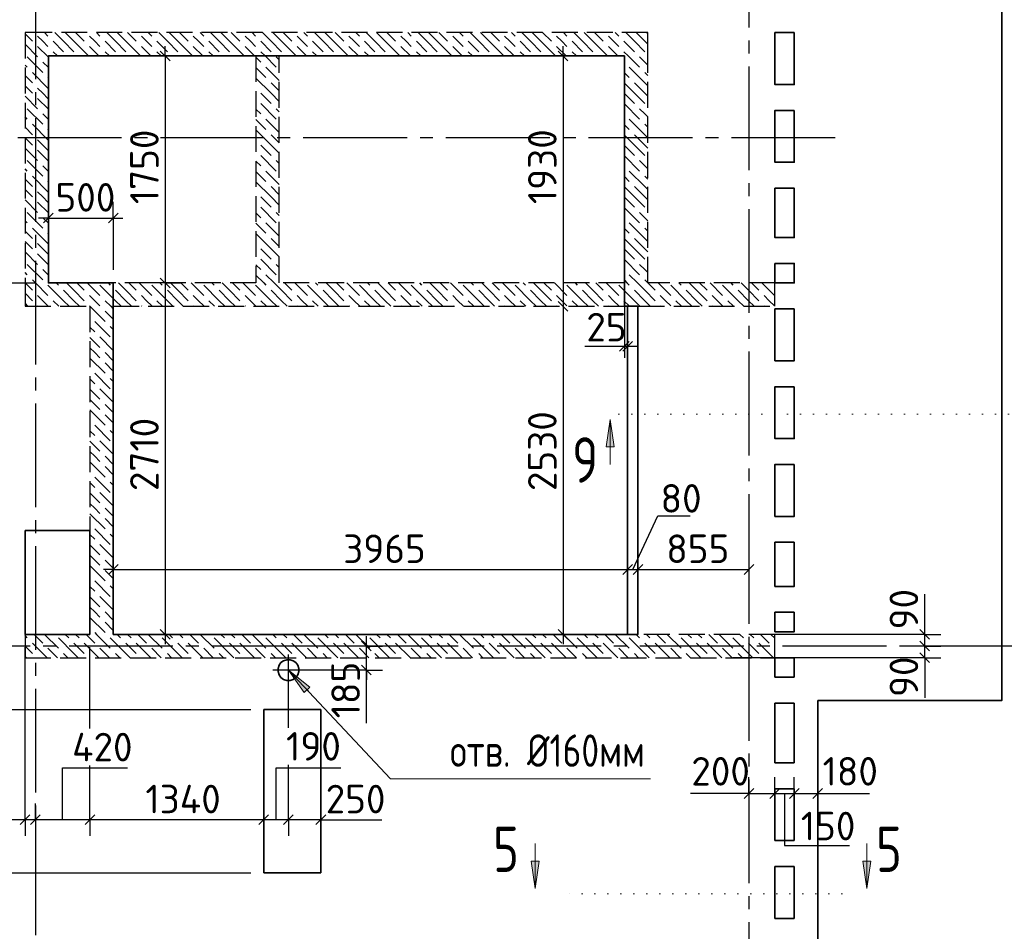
# Model space of a CAD drawing. Header units: millimetres. Extents: x 40580 to 1930067, y -240640 to 81020.
# Tile 293 of 656: x 908401 to 915991, y -218210 to -211180. Entities that reach past the tile are written whole.
import ezdxf

# ---------------------------------------------------------------- set-up
doc = ezdxf.new("R2010")
doc.units = ezdxf.units.MM
for name, pattern in [('______2', [270, 200, -70]), ('______5', [1100, 800, -100, 100, -100]), ('______9', [100, 0, -100]), ('CENTER', [2, 1.25, -0.25, 0.25, -0.25])]:
    doc.linetypes.add(name, pattern=pattern)
for name, color, linetype, lineweight in [('Standard', 7, 'Continuous', 25), ('ЖБ Перекрытие верхний уровень', 7, 'Continuous', 35), ('ОСИ', 7, 'CENTER', 15), ('Примечания', 7, 'Continuous', 13), ('Узлы символ', 7, 'Continuous', 25)]:
    doc.layers.add(name, color=color, linetype=linetype, lineweight=lineweight)
doc.layers.add('ЖБ Балка Вышележаща', color=7, linetype='Continuous')
doc.layers.add('Размерная выноска', color=7, linetype='Continuous')
doc.layers.add('ЖБ Стена верхний уровень', color=7, linetype='______2', true_color=0x656565)
doc.styles.add('GOST 2.304', font='isocpeur.ttf', dxfattribs={"width": 0.8})
doc.styles.add('ISOCPEUR', font='isocpeur.ttf')

msp = doc.modelspace()

# ---------------------------------------------------------------- hatches: boundary and pattern name
at = {"layer": 'Примечания', "linetype": 'Continuous', "lineweight": 13, "transparency": 33554687}
msp.add_hatch(color=7, dxfattribs=at).paths.add_polyline_path([(910594.3, -216368.2), (910472, -216194.8), (910637.9, -216327)], flags=16)
at = {"layer": 'Узлы символ', "linetype": 'Continuous', "lineweight": 13, "transparency": 33554687}
for points in [[(912982.6, -214473.6), (912952.6, -214263.6), (912922.6, -214473.6)], [(912403.9, -217669.9), (912373.9, -217879.9), (912343.9, -217669.9)], [(914960.7, -217669.9), (914930.7, -217879.9), (914900.7, -217669.9)]]:
    msp.add_hatch(color=7, dxfattribs=at).paths.add_polyline_path(points, flags=16)

# ---------------------------------------------------------------- linework, layer by layer
at = {"layer": 'Standard', "color": 7, "linetype": 'Continuous', "lineweight": 25, "transparency": 33554687}
for p, q in [((909484.5, -211422.3), (909559.5, -211497.3)), ((912552.1, -211422.3), (912627.1, -211497.3)), ((908584.5, -212747.3), (908659.5, -212672.3)), ((908584.5, -212747.3), (908659.5, -212672.3)), ((909084.5, -212747.3), (909159.5, -212672.3)), ((909084.5, -212747.3), (909159.5, -212672.3)), ((909484.5, -213172.3), (909559.5, -213247.3)), ((909484.5, -213172.3), (909559.5, -213247.3)), ((912552.1, -213352.3), (912627.1, -213427.3)), ((913024.5, -213735.9), (913099.5, -213660.9)), ((913049.5, -213735.9), (913124.5, -213660.9)), ((909084.5, -215457.3), (909159.5, -215382.3)), ((913049.5, -215457.3), (913124.5, -215382.3)), ((913129.5, -215457.3), (913204.5, -215382.3)), ((913984.5, -215457.3), (914059.5, -215382.3)), ((909484.5, -215882.3), (909559.5, -215957.3)), ((912552.1, -215882.3), (912627.1, -215957.3)), ((915414.4, -215957.3), (915339.3, -215882.3)), ((911110.9, -216047.3), (911035.9, -215972.3)), ((915414.4, -216047.3), (915339.3, -215972.3)), ((915414.4, -216137.3), (915339.3, -216062.3)), ((911110.9, -216232.3), (911035.9, -216157.3)), ((913984.5, -217184.5), (914059.5, -217109.5)), ((914184.5, -217184.5), (914259.5, -217109.5)), ((914334.5, -217184.5), (914409.5, -217109.5)), ((914514.5, -217184.5), (914589.5, -217109.5)), ((908479.5, -217312.3), (908404.5, -217387.3)), ((908559.5, -217312.3), (908484.5, -217387.3)), ((908979.5, -217312.3), (908904.5, -217387.3)), ((910319.5, -217312.3), (910244.5, -217387.3)), ((910509.5, -217312.3), (910434.5, -217387.3)), ((910759.5, -217312.3), (910684.5, -217387.3))]:
    msp.add_line(p, q, dxfattribs=at)
at = {"layer": 'Standard', "color": 7, "linetype": 'Continuous', "lineweight": -3, "transparency": 33554687}
for p, q in [((909522, -211459.8), (909522, -211384.8)), ((912589.6, -211459.8), (912589.6, -211384.8)), ((908622, -212709.8), (908547, -212709.8)), ((908622, -212709.8), (908547, -212709.8)), ((908622, -212709.8), (909122, -212709.8)), ((908622, -212709.8), (909122, -212709.8)), ((909122, -212709.8), (909197, -212709.8)), ((909122, -212709.8), (909197, -212709.8)), ((909522, -213209.8), (909522, -215919.8)), ((912589.6, -213209.8), (912589.6, -215919.8)), ((912756, -213698.4), (913087, -213698.4)), ((913087, -213698.4), (913162, -213698.4)), ((909122, -215419.8), (909047, -215419.8)), ((913167, -215419.8), (914022, -215419.8)), ((915376.9, -215919.8), (915376.9, -215844.8)), ((909522, -215919.8), (909522, -215994.8)), ((912589.6, -215919.8), (912589.6, -215994.8)), ((915376.9, -216009.8), (915376.9, -215919.8)), ((911073.4, -216009.8), (911073.4, -215934.8)), ((915376.9, -216099.8), (915376.9, -216009.8)), ((915376.9, -216099.8), (915376.9, -216174.8)), ((911073.4, -216194.8), (911073.4, -216269.8)), ((914022, -217147), (913947, -217147)), ((914022, -217147), (914222, -217147)), ((914222, -217147), (914372, -217147)), ((914372, -217147), (914552, -217147)), ((914552, -217147), (914627, -217147)), ((908442, -217349.8), (908367, -217349.8)), ((908522, -217349.8), (908442, -217349.8)), ((908942, -217349.8), (908522, -217349.8)), ((910282, -217349.8), (908942, -217349.8)), ((910472, -217349.8), (910282, -217349.8)), ((910722, -217349.8), (910472, -217349.8)), ((910722, -217349.8), (910797, -217349.8))]:
    msp.add_line(p, q, dxfattribs=at)
at = {"layer": 'Standard', "color": 251, "linetype": 'Continuous', "lineweight": -3, "true_color": 0x656565, "transparency": 33554687}
for p, q in [((908622, -212709.8), (908622, -212584.8)), ((909122, -212709.8), (909122, -212584.8)), ((909122, -212709.8), (909122, -212584.8)), ((908622, -212709.8), (908622, -212834.8)), ((908622, -212709.8), (908622, -213109.8)), ((909122, -212709.8), (909122, -212834.8)), ((909122, -212709.8), (909122, -213109.8)), ((909122, -212709.8), (909122, -212834.8)), ((909122, -212709.8), (909122, -213109.8)), ((908022, -213209.8), (908522, -213209.8)), ((909522, -213209.8), (909397, -213209.8)), ((909522, -213209.8), (909647, -213209.8)), ((913062, -213386.7), (913062, -213786.7)), ((913062, -213591.6), (913062, -213716.6)), ((909122, -215119.8), (909122, -214994.8)), ((909122, -215119.8), (909122, -215244.8)), ((909122, -215119.8), (909122, -215819.8)), ((914022, -215519.8), (914022, -215644.8)), ((914022, -215519.8), (914022, -215819.8)), ((909522, -215919.8), (909222, -215919.8)), ((909522, -215919.8), (909397, -215919.8)), ((909522, -215919.8), (909647, -215919.8)), ((915376.9, -215919.8), (915251.9, -215919.8)), ((915376.9, -215919.8), (915501.8, -215919.8)), ((908942, -216647.1), (908942, -216019.8)), ((911073.4, -216009.8), (910572, -216009.8)), ((911073.4, -216009.8), (910948.4, -216009.8)), ((911073.4, -216009.8), (911198.4, -216009.8)), ((915376.9, -216009.8), (915251.9, -216009.8)), ((915376.9, -216009.8), (915501.8, -216009.8)), ((915376.9, -216009.8), (915376.9, -216009.8)), ((915376.9, -216099.8), (915251.9, -216099.8)), ((915376.9, -216099.8), (915501.8, -216099.8)), ((911073.4, -216194.8), (910572, -216194.8)), ((911073.4, -216194.8), (910948.4, -216194.8)), ((911073.4, -216194.8), (911198.4, -216194.8)), ((910472, -216641.5), (910472, -216294.8)), ((908022, -216499.8), (910182, -216499.8)), ((914022, -217147), (914022, -217022)), ((914222, -217147), (914222, -217022)), ((914372, -217147), (914372, -217022)), ((914552, -217147), (914552, -217022)), ((914022, -217147), (914022, -217272)), ((914222, -217147), (914222, -217272)), ((914372, -217147), (914372, -217272)), ((914552, -217147), (914552, -217272)), ((908442, -217349.8), (908442, -217224.8)), ((908522, -217349.8), (908522, -217224.8)), ((908942, -217349.8), (908942, -217224.8)), ((910282, -217349.8), (910282, -217224.8)), ((910472, -217349.8), (910472, -217224.8)), ((910722, -217349.8), (910722, -217224.8)), ((908442, -217349.8), (908442, -217474.8)), ((908522, -217349.8), (908522, -217474.8)), ((908522, -217349.8), (908522, -217349.8)), ((908942, -217349.8), (908942, -217474.8)), ((910282, -217349.8), (910282, -217474.8)), ((910472, -217349.8), (910472, -217474.8)), ((910722, -217349.8), (910722, -217474.8)), ((910722, -217349.8), (910722, -217349.8)), ((908022, -217759.8), (910182, -217759.8))]:
    msp.add_line(p, q, dxfattribs=at)
at = {"layer": 'Standard', "color": 8, "linetype": '______5', "lineweight": -3, "transparency": 33554687}
for p, q in [((910472, -216314.3), (910472, -216075.3)), ((910591.5, -216194.8), (910352.5, -216194.8))]:
    msp.add_line(p, q, dxfattribs=at)
at = {"layer": 'Standard', "color": 7, "linetype": 'Continuous', "lineweight": -3, "transparency": 33554687}
for points in [[(909522, -211459.8), (909522, -211459.8), (909522, -211459.8), (909522, -213209.8)], [(912589.6, -211459.8), (912589.6, -211459.8), (912589.6, -211459.8), (912589.6, -213209.8)], [(909122, -215419.8), (911479.4, -215419.8), (911479.4, -215419.8), (913167.1, -215419.8)], [(911073.4, -216194.8), (911073.4, -216019.7), (911073.4, -216019.7), (911073.4, -216009.8)]]:
    msp.add_lwpolyline(points, dxfattribs=at)
at = {"layer": 'Standard', "color": 251, "linetype": 'Continuous', "lineweight": -3, "true_color": 0x656565, "transparency": 33554687}
for points in [[(909522, -213209.8), (909505, -213209.8), (909505, -213209.8), (909222, -213209.8)], [(915376.9, -215919.8), (915359.9, -215919.8), (915359.9, -215919.8), (914076.9, -215919.8)], [(908442, -217349.8), (908442, -217332.8), (908442, -217332.8), (908442, -216019.8)], [(915376.9, -216099.8), (915359.9, -216099.8), (915359.9, -216099.8), (913896.9, -216099.8)], [(910282, -217349.8), (910282, -217332.8), (910282, -217332.8), (910282, -217332.8), (910282, -217332.8), (910282, -217241.7), (910282, -217241.7), (910282, -216599.8)], [(908942, -217349.8), (908942, -217332.8), (908942, -217332.8), (908942, -216967), (908942, -216967), (908942, -216932)], [(910472, -217349.8), (910472, -217332.8), (910472, -217332.8), (910472, -217332.8), (910472, -217332.8), (910472, -217280.6), (910472, -217280.6), (910472, -216994.3), (910472, -216994.3), (910472, -216926.4)]]:
    msp.add_lwpolyline(points, dxfattribs=at)
at = {"layer": 'ЖБ Балка Вышележаща', "color": 7, "linetype": 'Continuous', "lineweight": 35, "transparency": 33554687}
msp.add_line((913087, -213389.8), (913087, -215919.8), dxfattribs=at)
at = {"layer": 'ЖБ Перекрытие верхний уровень', "color": 7, "linetype": 'Continuous', "lineweight": 35, "transparency": 33554687}
msp.add_line((913167, -215919.8), (913167, -213389.8), dxfattribs=at)
at = {"layer": 'ЖБ Перекрытие верхний уровень', "transparency": 33554687}
for p, q in [((908942, -215119.8), (908442, -215119.8)), ((908442, -215119.8), (908442, -215919.8)), ((908942, -215919.8), (908942, -215119.8)), ((908442, -215919.8), (908942, -215919.8)), ((910400.2, -216158.2), (910392.4, -216182.2)), ((910415, -216137.8), (910400.2, -216158.2)), ((910435.4, -216122.9), (910415, -216137.8)), ((910459.4, -216115.2), (910435.4, -216122.9)), ((910484.7, -216115.2), (910459.4, -216115.2)), ((910508.7, -216122.9), (910484.7, -216115.2)), ((910529.1, -216137.8), (910508.7, -216122.9)), ((910543.9, -216158.2), (910529.1, -216137.8)), ((910551.7, -216182.2), (910543.9, -216158.2)), ((914222, -216249.8), (914222, -216099.8)), ((914222, -216099.8), (914372, -216099.8)), ((914372, -216099.8), (914372, -216249.8)), ((910392.4, -216182.2), (910392.4, -216207.4)), ((910392.4, -216207.4), (910400.2, -216231.4)), ((910400.2, -216231.4), (910415, -216251.9)), ((910529.1, -216251.9), (910543.9, -216231.4)), ((910543.9, -216231.4), (910551.7, -216207.4)), ((910551.7, -216207.4), (910551.7, -216182.2)), ((910415, -216251.9), (910435.4, -216266.7)), ((910435.4, -216266.7), (910459.4, -216274.5)), ((910459.4, -216274.5), (910484.7, -216274.5)), ((910484.7, -216274.5), (910508.7, -216266.7)), ((910508.7, -216266.7), (910529.1, -216251.9)), ((914372, -216249.8), (914222, -216249.8)), ((914222, -216909.8), (914222, -216449.8)), ((914222, -216449.8), (914372, -216449.8)), ((914372, -216449.8), (914372, -216909.8)), ((914552, -222709.8), (914552, -216429.8)), ((910722, -216499.8), (910282, -216499.8)), ((910282, -216499.8), (910282, -217759.8)), ((910722, -217759.8), (910722, -216499.8)), ((914372, -216909.8), (914222, -216909.8)), ((914222, -217109.8), (914372, -217109.8)), ((914222, -217509.8), (914222, -217109.8)), ((914372, -217109.8), (914372, -217509.8)), ((914372, -217509.8), (914222, -217509.8)), ((914222, -218109.8), (914222, -217709.8)), ((914222, -217709.8), (914372, -217709.8)), ((914372, -217709.8), (914372, -218109.8)), ((910282, -217759.8), (910722, -217759.8)), ((914372, -218109.8), (914222, -218109.8))]:
    msp.add_line(p, q, dxfattribs=at)
at = {"layer": 'ЖБ Перекрытие верхний уровень', "transparency": 33554687, "extrusion": (0, 0, -1)}
msp.add_lwpolyline([(-914552, -216429.8), (-915972, -216429.8), (-915972, -207749.8), (-914552, -207749.8)], dxfattribs=at)
at = {"layer": 'ЖБ Перекрытие верхний уровень', "transparency": 33554687}
for points in [[(914372, -211279.8), (914372, -211679.8), (914222, -211679.8), (914222, -211279.8)], [(914372, -211879.8), (914372, -212279.8), (914222, -212279.8), (914222, -211879.8)], [(914372, -213409.8), (914372, -213809.8), (914222, -213809.8), (914222, -213409.8)], [(914372, -214009.8), (914372, -214409.8), (914222, -214409.8), (914222, -214009.8)], [(914372, -214609.8), (914372, -215009.8), (914222, -215009.8), (914222, -214609.8)], [(914372, -215209.8), (914372, -215549.8), (914222, -215549.8), (914222, -215209.8)], [(914372, -215749.8), (914372, -215899.8), (914222, -215899.8), (914222, -215749.8)]]:
    msp.add_lwpolyline(points, close=True, dxfattribs=at)
at = {"layer": 'ЖБ Перекрытие верхний уровень', "transparency": 33554687, "extrusion": (0, 0, -1)}
for points in [[(-913167, -213389.8), (-913167, -215919.8), (-909122, -215919.8), (-909122, -213209.8), (-908622, -213209.8), (-908622, -211459.8), (-913062, -211459.8), (-913062, -213389.8)], [(-914222, -212479.8), (-914222, -212859.8), (-914372, -212859.8), (-914372, -212479.8)], [(-914222, -213059.8), (-914222, -213209.8), (-914372, -213209.8), (-914372, -213059.8)]]:
    msp.add_lwpolyline(points, close=True, dxfattribs=at)
at = {"layer": 'ЖБ Стена верхний уровень', "color": 251, "linetype": '______2', "lineweight": -3, "true_color": 0x656565, "transparency": 33554687}
for p, q in [((908622, -211279.8), (908442, -211279.8)), ((908442, -211279.8), (908442, -213209.8)), ((913242, -211279.8), (908622, -211279.8)), ((913242, -211459.8), (913242, -211279.8)), ((908622, -211459.8), (910222, -211459.8)), ((908622, -213209.8), (908622, -211459.8)), ((910222, -211459.8), (910222, -213209.8)), ((910402, -211459.8), (913062, -211459.8)), ((910402, -213209.8), (910402, -211459.8)), ((913062, -211459.8), (913062, -213209.8)), ((913242, -213209.8), (913242, -211459.8)), ((908442, -213209.8), (908442, -213389.8)), ((910222, -213209.8), (908622, -213209.8)), ((913062, -213209.8), (910402, -213209.8)), ((914222, -213209.8), (913242, -213209.8)), ((914222, -213389.8), (914222, -213209.8)), ((908442, -213389.8), (908942, -213389.8)), ((908942, -213389.8), (908942, -215919.8)), ((909122, -213389.8), (914222, -213389.8)), ((909122, -215919.8), (909122, -213389.8)), ((908942, -215919.8), (908442, -215919.8)), ((908442, -215919.8), (908442, -216099.8)), ((914222, -215919.8), (909122, -215919.8)), ((914222, -216099.8), (914222, -215919.8)), ((908442, -216099.8), (914222, -216099.8))]:
    msp.add_line(p, q, dxfattribs=at)
at = {"layer": 'ЖБ Стена верхний уровень', "color": 9, "linetype": 'Continuous', "lineweight": -3, "true_color": 0xc7c7c7, "transparency": 33554687}
for p, q in [((908442, -211289.7), (908499, -211346.7)), ((908592.1, -211279.8), (908619, -211306.7)), ((908739, -211346.7), (908672.1, -211279.8)), ((908752.1, -211279.8), (908819, -211346.7)), ((908832.1, -211279.8), (908899, -211346.7)), ((908992.1, -211279.8), (909019, -211306.7)), ((909139, -211346.7), (909072.1, -211279.8)), ((909152.1, -211279.8), (909219, -211346.7)), ((909232.1, -211279.8), (909299, -211346.7)), ((909392.1, -211279.8), (909419, -211306.7)), ((909539, -211346.7), (909472.1, -211279.8)), ((909552.1, -211279.8), (909619, -211346.7)), ((909632.1, -211279.8), (909699, -211346.7)), ((909792.1, -211279.8), (909819, -211306.7)), ((909939, -211346.7), (909872.1, -211279.8)), ((909952.1, -211279.8), (910019, -211346.7)), ((910032.1, -211279.8), (910099, -211346.7)), ((910192.1, -211279.8), (910219, -211306.7)), ((910339, -211346.7), (910272.1, -211279.8)), ((910352.1, -211279.8), (910419, -211346.7)), ((910432.1, -211279.8), (910499, -211346.7)), ((910592.1, -211279.8), (910619, -211306.7)), ((910739, -211346.7), (910672.1, -211279.8)), ((910752.1, -211279.8), (910819, -211346.7)), ((910832.1, -211279.8), (910899, -211346.7)), ((910992.1, -211279.8), (911019, -211306.7)), ((911139, -211346.7), (911072.1, -211279.8)), ((911152.1, -211279.8), (911219, -211346.7)), ((911232.1, -211279.8), (911299, -211346.7)), ((911392.1, -211279.8), (911419, -211306.7)), ((911539, -211346.7), (911472.1, -211279.8)), ((911552.1, -211279.8), (911619, -211346.7)), ((911632.1, -211279.8), (911699, -211346.7)), ((911792.1, -211279.8), (911819, -211306.7)), ((911939, -211346.7), (911872.1, -211279.8)), ((911952.1, -211279.8), (912019, -211346.7)), ((912032.1, -211279.8), (912099, -211346.7)), ((912192.1, -211279.8), (912219, -211306.7)), ((912339, -211346.7), (912272.1, -211279.8)), ((912352.1, -211279.8), (912419, -211346.7)), ((912432.1, -211279.8), (912499, -211346.7)), ((912592.1, -211279.8), (912619, -211306.7)), ((912739, -211346.7), (912672.1, -211279.8)), ((912752.1, -211279.8), (912819, -211346.7)), ((912832.1, -211279.8), (912899, -211346.7)), ((912992.1, -211279.8), (913019, -211306.7)), ((913139, -211346.7), (913072.1, -211279.8)), ((913152.1, -211279.8), (913219, -211346.7)), ((913232.1, -211279.8), (913242, -211289.7)), ((908442, -211369.7), (908539, -211466.7)), ((908579, -211346.7), (908539, -211306.7)), ((908619, -211386.7), (908579, -211346.7)), ((908659, -211346.7), (908739, -211426.7)), ((908739, -211346.7), (908819, -211426.7)), ((908819, -211346.7), (908932.1, -211459.8)), ((908979, -211346.7), (908939, -211306.7)), ((909019, -211386.7), (908979, -211346.7)), ((909059, -211346.7), (909139, -211426.7)), ((909139, -211346.7), (909219, -211426.7)), ((909219, -211346.7), (909332.1, -211459.8)), ((909379, -211346.7), (909339, -211306.7)), ((909419, -211386.7), (909379, -211346.7)), ((909459, -211346.7), (909539, -211426.7)), ((909539, -211346.7), (909619, -211426.7)), ((909619, -211346.7), (909732.1, -211459.8)), ((909779, -211346.7), (909739, -211306.7)), ((909819, -211386.7), (909779, -211346.7)), ((909859, -211346.7), (909939, -211426.7)), ((909939, -211346.7), (910019, -211426.7)), ((910019, -211346.7), (910132.1, -211459.8)), ((910179, -211346.7), (910139, -211306.7)), ((910219, -211386.7), (910179, -211346.7)), ((910259, -211346.7), (910339, -211426.7)), ((910339, -211346.7), (910419, -211426.7)), ((910419, -211346.7), (910532.1, -211459.8)), ((910579, -211346.7), (910539, -211306.7)), ((910619, -211386.7), (910579, -211346.7)), ((910659, -211346.7), (910739, -211426.7)), ((910739, -211346.7), (910819, -211426.7)), ((910819, -211346.7), (910932.1, -211459.8)), ((910979, -211346.7), (910939, -211306.7)), ((911019, -211386.7), (910979, -211346.7)), ((911059, -211346.7), (911139, -211426.7)), ((911139, -211346.7), (911219, -211426.7)), ((911219, -211346.7), (911332.1, -211459.8)), ((911379, -211346.7), (911339, -211306.7)), ((911419, -211386.7), (911379, -211346.7)), ((911459, -211346.7), (911539, -211426.7)), ((911539, -211346.7), (911619, -211426.7)), ((911619, -211346.7), (911732.1, -211459.8)), ((911779, -211346.7), (911739, -211306.7)), ((911819, -211386.7), (911779, -211346.7)), ((911859, -211346.7), (911939, -211426.7)), ((911939, -211346.7), (912019, -211426.7)), ((912019, -211346.7), (912132.1, -211459.8)), ((912179, -211346.7), (912139, -211306.7)), ((912219, -211386.7), (912179, -211346.7)), ((912259, -211346.7), (912339, -211426.7)), ((912339, -211346.7), (912419, -211426.7)), ((912419, -211346.7), (912532.1, -211459.8)), ((912579, -211346.7), (912539, -211306.7)), ((912619, -211386.7), (912579, -211346.7)), ((912659, -211346.7), (912739, -211426.7)), ((912739, -211346.7), (912819, -211426.7)), ((912819, -211346.7), (912932.1, -211459.8)), ((912979, -211346.7), (912939, -211306.7)), ((913019, -211386.7), (912979, -211346.7)), ((913059, -211346.7), (913139, -211426.7)), ((913139, -211346.7), (913219, -211426.7)), ((913219, -211346.7), (913242, -211369.7)), ((908539, -211386.7), (908622, -211469.7)), ((908659, -211426.7), (908692.1, -211459.8)), ((908939, -211386.7), (909012.1, -211459.8)), ((909059, -211426.7), (909092.1, -211459.8)), ((909339, -211386.7), (909412.1, -211459.8)), ((909459, -211426.7), (909492.1, -211459.8)), ((909739, -211386.7), (909812.1, -211459.8)), ((909859, -211426.7), (909892.1, -211459.8)), ((910139, -211386.7), (910212.1, -211459.8)), ((910259, -211426.7), (910292.1, -211459.8)), ((910539, -211386.7), (910612.1, -211459.8)), ((910659, -211426.7), (910692.1, -211459.8)), ((910939, -211386.7), (911012.1, -211459.8)), ((911059, -211426.7), (911092.1, -211459.8)), ((911339, -211386.7), (911412.1, -211459.8)), ((911459, -211426.7), (911492.1, -211459.8)), ((911739, -211386.7), (911812.1, -211459.8)), ((911859, -211426.7), (911892.1, -211459.8)), ((912139, -211386.7), (912212.1, -211459.8)), ((912259, -211426.7), (912292.1, -211459.8)), ((912539, -211386.7), (912612.1, -211459.8)), ((912659, -211426.7), (912692.1, -211459.8)), ((912939, -211386.7), (913012.1, -211459.8)), ((913059, -211426.7), (913092.1, -211459.8)), ((908459, -211546.7), (908442, -211529.7)), ((908459, -211466.7), (908579, -211586.7)), ((908579, -211506.7), (908622, -211549.7)), ((910222, -211469.7), (910259, -211506.7)), ((910292.1, -211459.8), (910379, -211546.7)), ((910402, -211489.7), (910379, -211466.7)), ((913092.1, -211459.8), (913179, -211546.7)), ((913219, -211506.7), (913179, -211466.7)), ((913242, -211529.7), (913219, -211506.7)), ((908499, -211586.7), (908619, -211706.7)), ((910222, -211549.7), (910299, -211626.7)), ((910402, -211649.7), (910299, -211546.7)), ((913062, -211589.7), (913099, -211626.7)), ((913219, -211666.7), (913099, -211546.7)), ((913219, -211586.7), (913242, -211609.7)), ((908442, -211609.7), (908499, -211666.7)), ((908622, -211629.7), (908619, -211626.7)), ((910339, -211746.7), (910222, -211629.7)), ((910339, -211666.7), (910402, -211729.7)), ((913139, -211746.7), (913062, -211669.7)), ((913139, -211666.7), (913219, -211746.7)), ((913219, -211666.7), (913242, -211689.7)), ((908442, -211689.7), (908499, -211746.7)), ((908579, -211746.7), (908539, -211706.7)), ((908619, -211786.7), (908579, -211746.7)), ((910259, -211746.7), (910339, -211826.7)), ((910339, -211746.7), (910402, -211809.7)), ((913062, -211749.7), (913139, -211826.7)), ((913139, -211746.7), (913219, -211826.7)), ((913219, -211746.7), (913242, -211769.7)), ((908442, -211769.7), (908539, -211866.7)), ((908539, -211786.7), (908622, -211869.7)), ((910259, -211826.7), (910379, -211946.7)), ((913062, -211829.7), (913179, -211946.7)), ((908459, -211866.7), (908579, -211986.7)), ((908579, -211906.7), (908622, -211949.7)), ((910222, -211869.7), (910259, -211906.7)), ((910402, -211889.7), (910379, -211866.7)), ((913219, -211906.7), (913179, -211866.7)), ((913242, -211929.7), (913219, -211906.7)), ((908459, -211946.7), (908442, -211929.7)), ((910222, -211949.7), (910299, -212026.7)), ((910402, -212049.7), (910299, -211946.7)), ((913219, -212066.7), (913099, -211946.7)), ((908442, -212009.7), (908499, -212066.7)), ((908499, -211986.7), (908619, -212106.7)), ((908622, -212029.7), (908619, -212026.7)), ((910339, -212146.7), (910222, -212029.7)), ((913062, -211989.7), (913099, -212026.7)), ((913219, -211986.7), (913242, -212009.7)), ((908442, -212089.7), (908499, -212146.7)), ((908579, -212146.7), (908539, -212106.7)), ((910339, -212066.7), (910402, -212129.7)), ((913139, -212146.7), (913062, -212069.7)), ((913139, -212066.7), (913219, -212146.7)), ((913219, -212066.7), (913242, -212089.7)), ((908442, -212169.7), (908539, -212266.7)), ((908539, -212186.7), (908622, -212269.7)), ((908619, -212186.7), (908579, -212146.7)), ((910259, -212146.7), (910339, -212226.7)), ((910339, -212146.7), (910402, -212209.7)), ((913062, -212149.7), (913139, -212226.7)), ((913139, -212146.7), (913219, -212226.7)), ((913219, -212146.7), (913242, -212169.7)), ((908459, -212266.7), (908579, -212386.7)), ((910222, -212269.7), (910259, -212306.7)), ((910259, -212226.7), (910379, -212346.7)), ((910402, -212289.7), (910379, -212266.7)), ((913062, -212229.7), (913179, -212346.7)), ((913219, -212306.7), (913179, -212266.7)), ((908459, -212346.7), (908442, -212329.7)), ((908579, -212306.7), (908622, -212349.7)), ((910222, -212349.7), (910299, -212426.7)), ((910402, -212449.7), (910299, -212346.7)), ((913219, -212466.7), (913099, -212346.7)), ((913242, -212329.7), (913219, -212306.7)), ((908442, -212409.7), (908499, -212466.7)), ((908499, -212386.7), (908619, -212506.7)), ((908622, -212429.7), (908619, -212426.7)), ((910339, -212546.7), (910222, -212429.7)), ((913062, -212389.7), (913099, -212426.7)), ((913219, -212386.7), (913242, -212409.7)), ((908442, -212489.7), (908499, -212546.7)), ((908579, -212546.7), (908539, -212506.7)), ((910339, -212466.7), (910402, -212529.7)), ((913139, -212546.7), (913062, -212469.7)), ((913139, -212466.7), (913219, -212546.7)), ((913219, -212466.7), (913242, -212489.7)), ((908442, -212569.7), (908539, -212666.7)), ((908539, -212586.7), (908622, -212669.7)), ((908619, -212586.7), (908579, -212546.7)), ((910259, -212546.7), (910339, -212626.7)), ((910339, -212546.7), (910402, -212609.7)), ((913062, -212549.7), (913139, -212626.7)), ((913139, -212546.7), (913219, -212626.7)), ((913219, -212546.7), (913242, -212569.7)), ((908459, -212666.7), (908579, -212786.7)), ((910259, -212626.7), (910379, -212746.7)), ((910402, -212689.7), (910379, -212666.7)), ((913062, -212629.7), (913179, -212746.7)), ((913219, -212706.7), (913179, -212666.7)), ((908459, -212746.7), (908442, -212729.7)), ((908579, -212706.7), (908622, -212749.7)), ((910222, -212669.7), (910259, -212706.7)), ((913242, -212729.7), (913219, -212706.7)), ((908442, -212809.7), (908499, -212866.7)), ((908499, -212786.7), (908619, -212906.7)), ((910222, -212749.7), (910299, -212826.7)), ((910402, -212849.7), (910299, -212746.7)), ((913062, -212789.7), (913099, -212826.7)), ((913219, -212866.7), (913099, -212746.7)), ((913219, -212786.7), (913242, -212809.7)), ((908442, -212889.7), (908499, -212946.7)), ((908622, -212829.7), (908619, -212826.7)), ((910339, -212946.7), (910222, -212829.7)), ((910339, -212866.7), (910402, -212929.7)), ((913139, -212946.7), (913062, -212869.7)), ((913139, -212866.7), (913219, -212946.7)), ((913219, -212866.7), (913242, -212889.7)), ((908442, -212969.7), (908539, -213066.7)), ((908579, -212946.7), (908539, -212906.7)), ((908619, -212986.7), (908579, -212946.7)), ((910259, -212946.7), (910339, -213026.7)), ((910339, -212946.7), (910402, -213009.7)), ((913062, -212949.7), (913139, -213026.7)), ((913139, -212946.7), (913219, -213026.7)), ((913219, -212946.7), (913242, -212969.7)), ((908539, -212986.7), (908622, -213069.7)), ((910259, -213026.7), (910379, -213146.7)), ((913062, -213029.7), (913179, -213146.7)), ((908459, -213066.7), (908579, -213186.7)), ((908579, -213106.7), (908622, -213149.7)), ((910222, -213069.7), (910259, -213106.7)), ((910402, -213089.7), (910379, -213066.7)), ((913219, -213106.7), (913179, -213066.7)), ((913242, -213129.7), (913219, -213106.7)), ((908459, -213146.7), (908442, -213129.7)), ((908499, -213186.7), (908522.1, -213209.8)), ((910222, -213149.7), (910282.1, -213209.8)), ((910362.1, -213209.8), (910299, -213146.7)), ((913062, -213189.7), (913082.1, -213209.8)), ((913162.1, -213209.8), (913099, -213146.7)), ((913219, -213186.7), (913242, -213209.7)), ((908442, -213209.7), (908442.1, -213209.8)), ((908442.1, -213209.8), (908499, -213266.7)), ((908522.1, -213209.8), (908619, -213306.7)), ((908739, -213346.7), (908619, -213226.7)), ((908682.1, -213209.8), (908699, -213226.7)), ((908739, -213266.7), (908819, -213346.7)), ((908819, -213266.7), (908762.1, -213209.8)), ((908819, -213266.7), (908899, -213346.7)), ((908842.1, -213209.8), (908899, -213266.7)), ((908922.1, -213209.8), (909019, -213306.7)), ((909139, -213346.7), (909019, -213226.7)), ((909082.1, -213209.8), (909099, -213226.7)), ((909139, -213266.7), (909219, -213346.7)), ((909219, -213266.7), (909162.1, -213209.8)), ((909219, -213266.7), (909299, -213346.7)), ((909242.1, -213209.8), (909299, -213266.7)), ((909322.1, -213209.8), (909419, -213306.7)), ((909539, -213346.7), (909419, -213226.7)), ((909482.1, -213209.8), (909499, -213226.7)), ((909539, -213266.7), (909619, -213346.7)), ((909619, -213266.7), (909562.1, -213209.8)), ((909619, -213266.7), (909699, -213346.7)), ((909642.1, -213209.8), (909699, -213266.7)), ((909722.1, -213209.8), (909819, -213306.7)), ((909939, -213346.7), (909819, -213226.7)), ((909882.1, -213209.8), (909899, -213226.7)), ((909939, -213266.7), (910019, -213346.7)), ((910019, -213266.7), (909962.1, -213209.8)), ((910019, -213266.7), (910099, -213346.7)), ((910042.1, -213209.8), (910099, -213266.7)), ((910122.1, -213209.8), (910219, -213306.7)), ((910339, -213346.7), (910219, -213226.7)), ((910282.1, -213209.8), (910299, -213226.7)), ((910339, -213266.7), (910419, -213346.7)), ((910419, -213266.7), (910362.1, -213209.8)), ((910419, -213266.7), (910499, -213346.7)), ((910442.1, -213209.8), (910499, -213266.7)), ((910522.1, -213209.8), (910619, -213306.7)), ((910739, -213346.7), (910619, -213226.7)), ((910682.1, -213209.8), (910699, -213226.7)), ((910739, -213266.7), (910819, -213346.7)), ((910819, -213266.7), (910762.1, -213209.8)), ((910819, -213266.7), (910899, -213346.7)), ((910842.1, -213209.8), (910899, -213266.7)), ((910922.1, -213209.8), (911019, -213306.7)), ((911139, -213346.7), (911019, -213226.7)), ((911082.1, -213209.8), (911099, -213226.7)), ((911139, -213266.7), (911219, -213346.7)), ((911219, -213266.7), (911162.1, -213209.8)), ((911219, -213266.7), (911299, -213346.7)), ((911242.1, -213209.8), (911299, -213266.7)), ((911322.1, -213209.8), (911419, -213306.7)), ((911539, -213346.7), (911419, -213226.7)), ((911482.1, -213209.8), (911499, -213226.7)), ((911539, -213266.7), (911619, -213346.7)), ((911619, -213266.7), (911562.1, -213209.8)), ((911619, -213266.7), (911699, -213346.7)), ((911642.1, -213209.8), (911699, -213266.7)), ((911722.1, -213209.8), (911819, -213306.7)), ((911939, -213346.7), (911819, -213226.7)), ((911882.1, -213209.8), (911899, -213226.7)), ((911939, -213266.7), (912019, -213346.7)), ((912019, -213266.7), (911962.1, -213209.8)), ((912019, -213266.7), (912099, -213346.7)), ((912042.1, -213209.8), (912099, -213266.7)), ((912122.1, -213209.8), (912219, -213306.7)), ((912339, -213346.7), (912219, -213226.7)), ((912282.1, -213209.8), (912299, -213226.7)), ((912339, -213266.7), (912419, -213346.7)), ((912419, -213266.7), (912362.1, -213209.8)), ((912419, -213266.7), (912499, -213346.7)), ((912442.1, -213209.8), (912499, -213266.7)), ((912522.1, -213209.8), (912619, -213306.7)), ((912739, -213346.7), (912619, -213226.7)), ((912682.1, -213209.8), (912699, -213226.7)), ((912739, -213266.7), (912819, -213346.7)), ((912819, -213266.7), (912762.1, -213209.8)), ((912819, -213266.7), (912899, -213346.7)), ((912842.1, -213209.8), (912899, -213266.7)), ((912922.1, -213209.8), (913019, -213306.7)), ((913139, -213346.7), (913019, -213226.7)), ((913082.1, -213209.8), (913099, -213226.7)), ((913139, -213266.7), (913219, -213346.7)), ((913219, -213266.7), (913162.1, -213209.8)), ((913219, -213266.7), (913299, -213346.7)), ((913242.1, -213209.8), (913299, -213266.7)), ((913322.1, -213209.8), (913419, -213306.7)), ((913539, -213346.7), (913419, -213226.7)), ((913482.1, -213209.8), (913499, -213226.7)), ((913539, -213266.7), (913619, -213346.7)), ((913619, -213266.7), (913562.1, -213209.8)), ((913619, -213266.7), (913699, -213346.7)), ((913642.1, -213209.8), (913699, -213266.7)), ((913722.1, -213209.8), (913819, -213306.7)), ((913939, -213346.7), (913819, -213226.7)), ((913882.1, -213209.8), (913899, -213226.7)), ((913939, -213266.7), (914019, -213346.7)), ((914019, -213266.7), (913962.1, -213209.8)), ((914019, -213266.7), (914099, -213346.7)), ((914042.1, -213209.8), (914099, -213266.7)), ((914122.1, -213209.8), (914219, -213306.7)), ((914222, -213229.7), (914219, -213226.7)), ((908442, -213289.7), (908499, -213346.7)), ((908579, -213346.7), (908539, -213306.7)), ((908619, -213386.7), (908579, -213346.7)), ((908659, -213346.7), (908702.1, -213389.8)), ((908739, -213346.7), (908782.1, -213389.8)), ((908819, -213346.7), (908862.1, -213389.8)), ((908979, -213346.7), (908939, -213306.7)), ((909019, -213386.7), (908979, -213346.7)), ((909059, -213346.7), (909102.1, -213389.8)), ((909139, -213346.7), (909182.1, -213389.8)), ((909219, -213346.7), (909262.1, -213389.8)), ((909379, -213346.7), (909339, -213306.7)), ((909419, -213386.7), (909379, -213346.7)), ((909459, -213346.7), (909502.1, -213389.8)), ((909539, -213346.7), (909582.1, -213389.8)), ((909619, -213346.7), (909662.1, -213389.8)), ((909779, -213346.7), (909739, -213306.7)), ((909819, -213386.7), (909779, -213346.7)), ((909859, -213346.7), (909902.1, -213389.8)), ((909939, -213346.7), (909982.1, -213389.8)), ((910019, -213346.7), (910062.1, -213389.8)), ((910179, -213346.7), (910139, -213306.7)), ((910219, -213386.7), (910179, -213346.7)), ((910259, -213346.7), (910302.1, -213389.8)), ((910339, -213346.7), (910382.1, -213389.8)), ((910419, -213346.7), (910462.1, -213389.8)), ((910579, -213346.7), (910539, -213306.7)), ((910619, -213386.7), (910579, -213346.7)), ((910659, -213346.7), (910702.1, -213389.8)), ((910739, -213346.7), (910782.1, -213389.8)), ((910819, -213346.7), (910862.1, -213389.8)), ((910979, -213346.7), (910939, -213306.7)), ((911019, -213386.7), (910979, -213346.7)), ((911059, -213346.7), (911102.1, -213389.8)), ((911139, -213346.7), (911182.1, -213389.8)), ((911219, -213346.7), (911262.1, -213389.8)), ((911379, -213346.7), (911339, -213306.7)), ((911419, -213386.7), (911379, -213346.7)), ((911459, -213346.7), (911502.1, -213389.8)), ((911539, -213346.7), (911582.1, -213389.8)), ((911619, -213346.7), (911662.1, -213389.8)), ((911779, -213346.7), (911739, -213306.7)), ((911819, -213386.7), (911779, -213346.7)), ((911859, -213346.7), (911902.1, -213389.8)), ((911939, -213346.7), (911982.1, -213389.8)), ((912019, -213346.7), (912062.1, -213389.8)), ((912179, -213346.7), (912139, -213306.7)), ((912219, -213386.7), (912179, -213346.7)), ((912259, -213346.7), (912302.1, -213389.8)), ((912339, -213346.7), (912382.1, -213389.8)), ((912419, -213346.7), (912462.1, -213389.8)), ((912579, -213346.7), (912539, -213306.7)), ((912619, -213386.7), (912579, -213346.7)), ((912659, -213346.7), (912702.1, -213389.8)), ((912739, -213346.7), (912782.1, -213389.8)), ((912819, -213346.7), (912862.1, -213389.8)), ((912979, -213346.7), (912939, -213306.7)), ((913019, -213386.7), (912979, -213346.7)), ((913059, -213346.7), (913102.1, -213389.8)), ((913139, -213346.7), (913182.1, -213389.8)), ((913219, -213346.7), (913262.1, -213389.8)), ((913379, -213346.7), (913339, -213306.7)), ((913419, -213386.7), (913379, -213346.7)), ((913459, -213346.7), (913502.1, -213389.8)), ((913539, -213346.7), (913582.1, -213389.8)), ((913619, -213346.7), (913662.1, -213389.8)), ((913779, -213346.7), (913739, -213306.7)), ((913819, -213386.7), (913779, -213346.7)), ((913859, -213346.7), (913902.1, -213389.8)), ((913939, -213346.7), (913982.1, -213389.8)), ((914019, -213346.7), (914062.1, -213389.8)), ((914179, -213346.7), (914139, -213306.7)), ((914219, -213386.7), (914179, -213346.7)), ((908442, -213369.7), (908462.1, -213389.8)), ((908539, -213386.7), (908542.1, -213389.8)), ((908939, -213386.7), (908942.1, -213389.8)), ((908942.1, -213389.8), (909059, -213506.7)), ((909059, -213426.7), (909122, -213489.7)), ((909102.1, -213389.8), (909122, -213409.7)), ((909339, -213386.7), (909342.1, -213389.8)), ((909739, -213386.7), (909742.1, -213389.8)), ((910139, -213386.7), (910142.1, -213389.8)), ((910539, -213386.7), (910542.1, -213389.8)), ((910939, -213386.7), (910942.1, -213389.8)), ((911339, -213386.7), (911342.1, -213389.8)), ((911739, -213386.7), (911742.1, -213389.8)), ((912139, -213386.7), (912142.1, -213389.8)), ((912539, -213386.7), (912542.1, -213389.8)), ((912939, -213386.7), (912942.1, -213389.8)), ((913339, -213386.7), (913342.1, -213389.8)), ((913739, -213386.7), (913742.1, -213389.8)), ((914139, -213386.7), (914142.1, -213389.8)), ((908942, -213549.7), (908979, -213586.7)), ((908979, -213506.7), (909099, -213626.7)), ((909122, -213569.7), (909099, -213546.7)), ((908942, -213629.7), (909019, -213706.7)), ((909122, -213729.7), (909019, -213626.7)), ((908979, -213746.7), (908942, -213709.7)), ((908942, -213789.7), (909059, -213906.7)), ((909019, -213786.7), (908979, -213746.7)), ((909059, -213746.7), (909122, -213809.7)), ((909059, -213826.7), (909122, -213889.7)), ((908942, -213949.7), (908979, -213986.7)), ((908979, -213906.7), (909099, -214026.7)), ((909122, -213969.7), (909099, -213946.7)), ((908942, -214029.7), (909019, -214106.7)), ((909122, -214129.7), (909019, -214026.7)), ((908979, -214146.7), (908942, -214109.7)), ((909019, -214186.7), (908979, -214146.7)), ((909059, -214146.7), (909122, -214209.7)), ((908942, -214189.7), (909059, -214306.7)), ((909059, -214226.7), (909122, -214289.7)), ((908979, -214306.7), (909099, -214426.7)), ((908942, -214349.7), (908979, -214386.7)), ((909122, -214369.7), (909099, -214346.7)), ((908942, -214429.7), (909019, -214506.7)), ((909122, -214529.7), (909019, -214426.7)), ((908979, -214546.7), (908942, -214509.7)), ((909019, -214586.7), (908979, -214546.7)), ((909059, -214546.7), (909122, -214609.7)), ((908942, -214589.7), (909059, -214706.7)), ((909059, -214626.7), (909122, -214689.7)), ((908979, -214706.7), (909099, -214826.7)), ((908942, -214749.7), (908979, -214786.7)), ((909122, -214769.7), (909099, -214746.7)), ((908942, -214829.7), (909019, -214906.7)), ((909122, -214929.7), (909019, -214826.7)), ((908979, -214946.7), (908942, -214909.7)), ((908942, -214989.7), (909059, -215106.7)), ((909019, -214986.7), (908979, -214946.7)), ((909059, -214946.7), (909122, -215009.7)), ((909059, -215026.7), (909122, -215089.7)), ((908942, -215149.7), (908979, -215186.7)), ((908979, -215106.7), (909099, -215226.7)), ((909122, -215169.7), (909099, -215146.7)), ((908942, -215229.7), (909019, -215306.7)), ((909122, -215329.7), (909019, -215226.7)), ((908979, -215346.7), (908942, -215309.7)), ((908942, -215389.7), (909059, -215506.7)), ((909019, -215386.7), (908979, -215346.7)), ((909059, -215346.7), (909122, -215409.7)), ((909059, -215426.7), (909122, -215489.7)), ((908942, -215549.7), (908979, -215586.7)), ((908979, -215506.7), (909099, -215626.7)), ((909122, -215569.7), (909099, -215546.7)), ((909122, -215729.7), (909019, -215626.7)), ((908942, -215629.7), (909019, -215706.7)), ((908979, -215746.7), (908942, -215709.7)), ((909019, -215786.7), (908979, -215746.7)), ((909059, -215746.7), (909122, -215809.7)), ((908942, -215789.7), (909059, -215906.7)), ((909059, -215826.7), (909122, -215889.7)), ((908459, -215946.7), (908442, -215929.7)), ((908512.1, -215919.8), (908579, -215986.7)), ((908592.1, -215919.8), (908699, -216026.7)), ((908752.1, -215919.8), (908779, -215946.7)), ((908859, -215946.7), (908832.1, -215919.8)), ((908912.1, -215919.8), (908979, -215986.7)), ((908979, -215906.7), (908992.1, -215919.8)), ((908992.1, -215919.8), (909099, -216026.7)), ((909152.1, -215919.8), (909179, -215946.7)), ((909259, -215946.7), (909232.1, -215919.8)), ((909312.1, -215919.8), (909379, -215986.7)), ((909392.1, -215919.8), (909499, -216026.7)), ((909552.1, -215919.8), (909579, -215946.7)), ((909659, -215946.7), (909632.1, -215919.8)), ((909712.1, -215919.8), (909779, -215986.7)), ((909792.1, -215919.8), (909899, -216026.7)), ((909952.1, -215919.8), (909979, -215946.7)), ((910059, -215946.7), (910032.1, -215919.8)), ((910112.1, -215919.8), (910179, -215986.7)), ((910192.1, -215919.8), (910299, -216026.7)), ((910352.1, -215919.8), (910379, -215946.7)), ((910459, -215946.7), (910432.1, -215919.8)), ((910512.1, -215919.8), (910579, -215986.7)), ((910592.1, -215919.8), (910699, -216026.7)), ((910752.1, -215919.8), (910779, -215946.7)), ((910859, -215946.7), (910832.1, -215919.8)), ((910912.1, -215919.8), (910979, -215986.7)), ((910992.1, -215919.8), (911099, -216026.7)), ((911152.1, -215919.8), (911179, -215946.7)), ((911259, -215946.7), (911232.1, -215919.8)), ((911312.1, -215919.8), (911379, -215986.7)), ((911392.1, -215919.8), (911499, -216026.7)), ((911552.1, -215919.8), (911579, -215946.7)), ((911659, -215946.7), (911632.1, -215919.8)), ((911712.1, -215919.8), (911779, -215986.7)), ((911792.1, -215919.8), (911899, -216026.7)), ((911952.1, -215919.8), (911979, -215946.7)), ((912059, -215946.7), (912032.1, -215919.8)), ((912112.1, -215919.8), (912179, -215986.7)), ((912192.1, -215919.8), (912299, -216026.7)), ((912352.1, -215919.8), (912379, -215946.7)), ((912459, -215946.7), (912432.1, -215919.8)), ((912512.1, -215919.8), (912579, -215986.7)), ((912592.1, -215919.8), (912699, -216026.7)), ((912752.1, -215919.8), (912779, -215946.7)), ((912859, -215946.7), (912832.1, -215919.8)), ((912912.1, -215919.8), (912979, -215986.7)), ((912992.1, -215919.8), (913099, -216026.7)), ((913152.1, -215919.8), (913179, -215946.7)), ((913259, -215946.7), (913232.1, -215919.8)), ((913312.1, -215919.8), (913379, -215986.7)), ((913392.1, -215919.8), (913499, -216026.7)), ((913552.1, -215919.8), (913579, -215946.7)), ((913659, -215946.7), (913632.1, -215919.8)), ((913712.1, -215919.8), (913779, -215986.7)), ((913792.1, -215919.8), (913899, -216026.7)), ((913952.1, -215919.8), (913979, -215946.7)), ((914059, -215946.7), (914032.1, -215919.8)), ((914112.1, -215919.8), (914179, -215986.7)), ((914192.1, -215919.8), (914222, -215949.7)), ((908499, -215986.7), (908612.1, -216099.8)), ((908819, -216066.7), (908699, -215946.7)), ((908819, -215986.7), (908899, -216066.7)), ((908899, -215986.7), (909012.1, -216099.8)), ((909219, -216066.7), (909099, -215946.7)), ((909219, -215986.7), (909299, -216066.7)), ((909299, -215986.7), (909412.1, -216099.8)), ((909619, -216066.7), (909499, -215946.7)), ((909619, -215986.7), (909699, -216066.7)), ((909699, -215986.7), (909812.1, -216099.8)), ((910019, -216066.7), (909899, -215946.7)), ((910019, -215986.7), (910099, -216066.7)), ((910099, -215986.7), (910212.1, -216099.8)), ((910419, -216066.7), (910299, -215946.7)), ((910419, -215986.7), (910499, -216066.7)), ((910499, -215986.7), (910612.1, -216099.8)), ((910819, -216066.7), (910699, -215946.7)), ((910819, -215986.7), (910899, -216066.7)), ((910899, -215986.7), (911012.1, -216099.8)), ((911219, -216066.7), (911099, -215946.7)), ((911219, -215986.7), (911299, -216066.7)), ((911299, -215986.7), (911412.1, -216099.8)), ((911619, -216066.7), (911499, -215946.7)), ((911619, -215986.7), (911699, -216066.7)), ((911699, -215986.7), (911812.1, -216099.8)), ((912019, -216066.7), (911899, -215946.7)), ((912019, -215986.7), (912099, -216066.7)), ((912099, -215986.7), (912212.1, -216099.8)), ((912419, -216066.7), (912299, -215946.7)), ((912419, -215986.7), (912499, -216066.7)), ((912499, -215986.7), (912612.1, -216099.8)), ((912819, -216066.7), (912699, -215946.7)), ((912819, -215986.7), (912899, -216066.7)), ((912899, -215986.7), (913012.1, -216099.8)), ((913219, -216066.7), (913099, -215946.7)), ((913219, -215986.7), (913299, -216066.7)), ((913299, -215986.7), (913412.1, -216099.8)), ((913619, -216066.7), (913499, -215946.7)), ((913619, -215986.7), (913699, -216066.7)), ((913699, -215986.7), (913812.1, -216099.8)), ((914019, -216066.7), (913899, -215946.7)), ((914019, -215986.7), (914099, -216066.7)), ((914099, -215986.7), (914212.1, -216099.8)), ((908442, -216009.7), (908499, -216066.7)), ((908692.1, -216099.8), (908619, -216026.7)), ((908739, -216066.7), (908772.1, -216099.8)), ((908819, -216066.7), (908852.1, -216099.8)), ((909092.1, -216099.8), (909019, -216026.7)), ((909139, -216066.7), (909172.1, -216099.8)), ((909219, -216066.7), (909252.1, -216099.8)), ((909492.1, -216099.8), (909419, -216026.7)), ((909539, -216066.7), (909572.1, -216099.8)), ((909619, -216066.7), (909652.1, -216099.8)), ((909892.1, -216099.8), (909819, -216026.7)), ((909939, -216066.7), (909972.1, -216099.8)), ((910019, -216066.7), (910052.1, -216099.8)), ((910292.1, -216099.8), (910219, -216026.7)), ((910339, -216066.7), (910372.1, -216099.8)), ((910419, -216066.7), (910452.1, -216099.8)), ((910692.1, -216099.8), (910619, -216026.7)), ((910739, -216066.7), (910772.1, -216099.8)), ((910819, -216066.7), (910852.1, -216099.8)), ((911092.1, -216099.8), (911019, -216026.7)), ((911139, -216066.7), (911172.1, -216099.8)), ((911219, -216066.7), (911252.1, -216099.8)), ((911492.1, -216099.8), (911419, -216026.7)), ((911539, -216066.7), (911572.1, -216099.8)), ((911619, -216066.7), (911652.1, -216099.8)), ((911892.1, -216099.8), (911819, -216026.7)), ((911939, -216066.7), (911972.1, -216099.8)), ((912019, -216066.7), (912052.1, -216099.8)), ((912292.1, -216099.8), (912219, -216026.7)), ((912339, -216066.7), (912372.1, -216099.8)), ((912419, -216066.7), (912452.1, -216099.8)), ((912692.1, -216099.8), (912619, -216026.7)), ((912739, -216066.7), (912772.1, -216099.8)), ((912819, -216066.7), (912852.1, -216099.8)), ((913092.1, -216099.8), (913019, -216026.7)), ((913139, -216066.7), (913172.1, -216099.8)), ((913219, -216066.7), (913252.1, -216099.8)), ((913492.1, -216099.8), (913419, -216026.7)), ((913539, -216066.7), (913572.1, -216099.8)), ((913619, -216066.7), (913652.1, -216099.8)), ((913892.1, -216099.8), (913819, -216026.7)), ((913939, -216066.7), (913972.1, -216099.8)), ((914019, -216066.7), (914052.1, -216099.8)), ((914222, -216029.7), (914219, -216026.7)), ((908442, -216089.7), (908452.1, -216099.8))]:
    msp.add_line(p, q, dxfattribs=at)
at = {"layer": 'ОСИ', "color": 8, "linetype": '______5', "lineweight": -3, "transparency": 33554687}
for p, q in [((914022, -200539.8), (914022, -224709.8)), ((908522, -200939.8), (908522, -224709.8)), ((914686.6, -212089.8), (896798, -212089.8)), ((916182, -216009.8), (896798, -216009.8))]:
    msp.add_line(p, q, dxfattribs=at)
at = {"layer": 'Примечания', "color": 7, "linetype": 'Continuous', "lineweight": 13, "transparency": 33554687}
for p, q in [((910472, -216194.8), (910472, -216194.8)), ((910472, -216194.8), (910472, -216194.8)), ((910472, -216194.8), (910472, -216194.8)), ((910472, -216194.8), (910637.9, -216327)), ((910594.3, -216368.2), (910472, -216194.8)), ((910637.9, -216327), (910594.3, -216368.2)), ((910616.1, -216347.6), (910626.4, -216358.5))]:
    msp.add_line(p, q, dxfattribs=at)
msp.add_lwpolyline([(910472, -216194.8), (911259.4, -217033), (913264.1, -217033)], dxfattribs=at)
at = {"layer": 'Размерная выноска', "color": 7, "linetype": 'Continuous', "lineweight": 35, "transparency": 33554687}
msp.add_line((913167, -215919.8), (913167, -213389.8), dxfattribs=at)
at = {"layer": 'Размерная выноска', "color": 7, "linetype": 'Continuous', "lineweight": 25, "transparency": 33554687}
for p, q in [((915376.9, -215919.8), (915376.9, -215609.8)), ((915376.9, -216099.8), (915376.9, -216409.8)), ((911073.4, -216604.8), (911073.4, -216194.8)), ((914022, -217147), (913572, -217147)), ((914552, -217147), (914952, -217147)), ((908442, -217349.8), (908092, -217349.8)), ((910722, -217349.8), (911192, -217349.8))]:
    msp.add_line(p, q, dxfattribs=at)
at = {"layer": 'Размерная выноска', "color": 7, "linetype": 'Continuous', "lineweight": -3, "transparency": 33554687}
msp.add_lwpolyline([(913126.3, -215419.8), (913319.2, -215006.1), (913569.2, -215006.1)], dxfattribs=at)
at = {"layer": 'Размерная выноска', "color": 7, "linetype": 'Continuous', "lineweight": 25, "transparency": 33554687}
for points in [[(908732, -217349.8), (908732, -216949.8), (909232, -216949.8)], [(910377, -217349.8), (910377, -216949.8), (910877, -216949.8)], [(914297, -217147), (914297, -217547), (914797, -217547)]]:
    msp.add_lwpolyline(points, dxfattribs=at)
at = {"layer": 'Узлы символ', "color": 7, "linetype": '______9', "lineweight": 13, "transparency": 33554687}
for p, q in [((913019.4, -214221.8), (916528.8, -214221.8)), ((914737.4, -217921.7), (912596.9, -217921.7))]:
    msp.add_line(p, q, dxfattribs=at)
at = {"layer": 'Узлы символ', "color": 7, "linetype": 'Continuous', "lineweight": 13, "transparency": 33554687}
for p, q in [((912952.6, -214263.6), (912922.6, -214473.6)), ((912952.6, -214263.6), (912952.6, -214611.1)), ((912982.6, -214473.6), (912952.6, -214263.6)), ((912922.6, -214473.6), (912982.6, -214473.6)), ((912952.6, -214473.6), (912952.6, -214488.6)), ((912373.9, -217879.9), (912373.9, -217532.4)), ((914930.7, -217879.9), (914930.7, -217532.4)), ((912373.9, -217879.9), (912343.9, -217669.9)), ((912343.9, -217669.9), (912403.9, -217669.9)), ((912373.9, -217669.9), (912373.9, -217654.9)), ((912403.9, -217669.9), (912373.9, -217879.9)), ((914930.7, -217879.9), (914900.7, -217669.9)), ((914900.7, -217669.9), (914960.7, -217669.9)), ((914930.7, -217669.9), (914930.7, -217654.9)), ((914960.7, -217669.9), (914930.7, -217879.9)), ((912373.9, -217879.9), (912373.9, -217879.9)), ((912373.9, -217879.9), (912373.9, -217879.9)), ((912373.9, -217879.9), (912373.9, -217879.9)), ((914930.7, -217879.9), (914930.7, -217879.9)), ((914930.7, -217879.9), (914930.7, -217879.9)), ((914930.7, -217879.9), (914930.7, -217879.9))]:
    msp.add_line(p, q, dxfattribs=at)

# ---------------------------------------------------------------- texts
at = {"layer": 'Standard', "color": 7, "linetype": 'Continuous', "lineweight": 25, "transparency": 33554687, "char_height": 220, "attachment_point": 7, "style": 'ISOCPEUR'}
for s, insert, width, rotation in [('1750', (909472, -212602.4), 657.046, 90), ('1930', (912539.6, -212602.4), 657.046, 90), ('2710', (909472, -214815), 625.729, 90), ('2530', (912539.6, -214815), 625.735, 90), ('80', (913340.6, -214981.1), 531.967, 0), ('3965', (910894.4, -215369.8), 641.476, 0), ('855', (913384.5, -215369.8), 641.476, 0), ('90', (915326.8, -215882.3), 391.305, 90), ('185', (911023.4, -216567.3), 469.521, 90), ('90', (915326.8, -216403.2), 391.311, 90)]:
    msp.add_mtext(s, dxfattribs=dict(at, insert=insert, width=width, rotation=rotation))
for s, insert, width in [('500', (908676.6, -212659.8), 516.39), ('500', (908676.6, -212659.8), 516.39), ('25', (912768.9, -213661), 516.39), ('420', (908804.5, -216899), 531.967), ('190', (910454, -216893.4), 485.085), ('200', (913577.9, -217085.9), 531.967), ('180', (914589.5, -217085.9), 485.073), ('1340', (909369.6, -217299.8), 610.159), ('250', (910759.5, -217299.8), 516.396), ('150', (914422, -217507.9), 469.509)]:
    msp.add_mtext(s, dxfattribs=dict(at, insert=insert, width=width))
at = {"layer": 'Примечания', "color": 7, "linetype": 'Continuous', "lineweight": 25, "transparency": 33554687, "insert": (911718.3, -216941.4), "char_height": 250, "width": 1673.431, "attachment_point": 7, "style": 'GOST 2.304'}
msp.add_mtext('отв.\\~Ø160мм', dxfattribs=at)
at = {"layer": 'Узлы символ', "color": 7, "linetype": 'Continuous', "lineweight": -3, "transparency": 33554687, "char_height": 350, "style": 'ISOCPEUR'}
for s, insert, width, attachment_point in [('{\\W0.7800;9}', (912860.3, -214750.2), 381.312, 9), ('\\W0.78;5', (912050.2, -217751.6), 381.322, 7), ('\\W0.78;5', (915002.1, -217751.6), 381.312, 7)]:
    msp.add_mtext(s, dxfattribs=dict(at, insert=insert, width=width, attachment_point=attachment_point))

doc.saveas('drawing.dxf')
